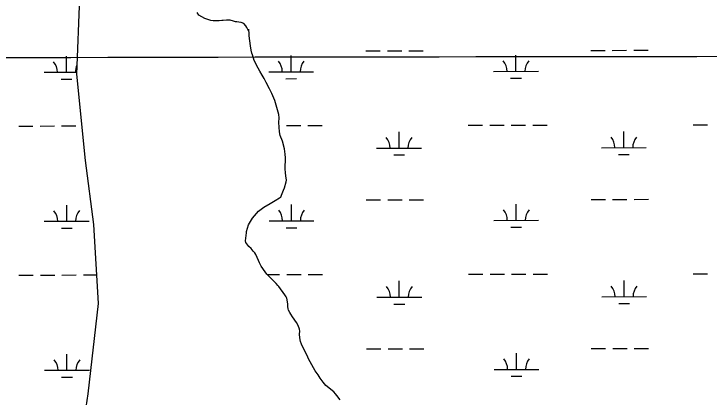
# Model space of a CAD drawing. Extents: x 3329332 to 3367211, y 631066 to 656469.
# Drawn here: x 3362820 to 3364372, y 647869 to 648725 of the extents above; entities that cross this region are included whole.
import ezdxf

# ---------------------------------------------------------------- set-up
doc = ezdxf.new("R2010")
doc.units = 0
doc.layers.add('V-GRID-MAJR', color=7, linetype='Continuous')
doc.layers.add('V-WETL-SWMP', color=7, linetype='Continuous')

msp = doc.modelspace()

# ---------------------------------------------------------------- linework, layer by layer
at = {"layer": 'V-GRID-MAJR'}
msp.add_spline([(3333438.762, 648570.676), (3338699.3000000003, 648578.71), (3343959.8370000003, 648587.509), (3349220.373, 648597.073), (3354480.9080000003, 648607.402), (3359741.441, 648618.497), (3365001.972, 648630.356), (3365001.973, 648630.356)], degree=3, dxfattribs=at)
at = {"layer": 'V-WETL-SWMP'}
for p, q in [((3362965.92, 648766.353), (3362959.557, 648590.049)), ((3363232.5900519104, 648721.9669001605), (3363228.5310476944, 648727.613908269)), ((3363245.883056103, 648714.2768920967), (3363232.5900519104, 648721.9669001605)), ((3363259.7150602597, 648710.2868841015), (3363245.883056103, 648714.2768920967)), ((3363264.795060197, 648709.2558842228), (3363259.7150602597, 648710.2868841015)), ((3363278.239060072, 648708.9838844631), (3363264.795060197, 648709.255884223)), ((3363283.8200600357, 648709.797884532), (3363278.239060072, 648708.9838844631)), ((3363287.0650643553, 648709.7328762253), (3363283.8200600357, 648709.797884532)), ((3363294.047064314, 648710.9818763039), (3363287.0650643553, 648709.7328762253)), ((3363302.8540598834, 648710.8038848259), (3363294.047064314, 648710.9818763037)), ((3363309.7700597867, 648708.808885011), (3363302.8540598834, 648710.8038848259)), ((3363314.37805972, 648707.3238851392), (3363309.7700597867, 648708.808885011)), ((3363317.6130596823, 648706.7948852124), (3363314.37805972, 648707.3238851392)), ((3363321.785059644, 648706.7098852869), (3363317.6130596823, 648706.7948852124)), ((3363327.329059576, 648705.6698854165), (3363321.785059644, 648706.7098852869)), ((3363333.318059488, 648703.6938855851), (3363327.329059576, 648705.6698854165)), ((3363337.850059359, 648698.5008858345), (3363333.318059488, 648703.6938855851)), ((3363340.093059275, 648694.7448859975), (3363337.8500593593, 648698.5008858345)), ((3363343.187059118, 648687.262886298), (3363340.0930592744, 648694.7448859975)), ((3363343.25305038, 648690.5069031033), (3363343.187059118, 648687.262886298)), ((3363344.957050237, 648683.0529033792), (3363343.2530503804, 648690.5069031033)), ((3363345.2800501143, 648676.0899036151), (3363344.957050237, 648683.0529033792)), ((3363347.601054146, 648653.3188958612), (3363345.2800501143, 648676.0899036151)), ((3363349.7210583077, 648643.5368878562), (3363347.601054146, 648653.3188958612)), ((3362936.9053887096, 648594.7017164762), (3362936.8373421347, 648630.7016521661)), ((3363350.980058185, 648637.0188880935), (3363349.7210583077, 648643.5368878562)), ((3363352.2960581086, 648633.2828882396), (3363350.980058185, 648637.0188880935)), ((3363356.2140578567, 648620.6818887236), (3363352.2960581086, 648633.2828882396)), ((3363438.812413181, 648595.650466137), (3363438.744367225, 648631.6504012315)), ((3363605.788353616, 648642.3961638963), (3363637.788296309, 648642.4566497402)), ((3363653.7882676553, 648642.4868926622), (3363685.788210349, 648642.5473785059)), ((3363701.7881816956, 648642.5776214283), (3363733.7881243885, 648642.6381072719)), ((3363940.719514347, 648596.5991639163), (3363940.6514683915, 648632.5990990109)), ((3364107.6954547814, 648643.3448616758), (3364139.6953974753, 648643.4053475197)), ((3364155.6953688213, 648643.4355904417), (3364187.695311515, 648643.4960762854)), ((3364203.6952828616, 648643.5263192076), (3364235.6952255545, 648643.5868050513)), ((3363365.1470618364, 648603.8058810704), (3363356.2140578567, 648620.6818887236)), ((3363368.715057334, 648596.7768897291), (3363365.1470618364, 648603.8058810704)), ((3362886.9054780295, 648594.6072073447), (3362959.726478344, 648594.7448525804)), ((3362959.557, 648590.049), (3362978.582, 648397.254)), ((3363373.635057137, 648587.8658901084), (3363368.715057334, 648596.7768897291)), ((3363378.121056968, 648580.3548904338), (3363373.635057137, 648587.8658901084)), ((3363388.812502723, 648595.5559570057), (3363488.81232364, 648595.7449752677)), ((3363890.7196038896, 648596.5046547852), (3363990.7194248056, 648596.6936730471)), ((3362924.934577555, 648579.2480618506), (3362948.9345346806, 648579.293426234)), ((3363382.578056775, 648571.4538908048), (3363378.121056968, 648580.3548904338)), ((3363390.176056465, 648557.3868914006), (3363382.578056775, 648571.4538908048)), ((3363426.841601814, 648580.1968117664), (3363450.841558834, 648580.2421761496)), ((3363928.7487029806, 648581.1455095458), (3363952.74866, 648581.1908739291)), ((3363395.5320562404, 648547.0758918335), (3363390.176056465, 648557.3868914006)), ((3363399.961056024, 648536.78389225), (3363395.5320562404, 648547.0758918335)), ((3363402.1660559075, 648531.1738924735), (3363399.961056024, 648536.78389225)), ((3363411.2720596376, 648499.9178852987), (3363402.1660559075, 648531.1738924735)), ((3363410.915059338, 648482.302885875), (3363411.5850595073, 648492.4918855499)), ((3363411.585059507, 648492.4918855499), (3363411.2720596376, 648499.9178852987)), ((3362830.288535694, 648474.4289762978), (3362862.288478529, 648474.489462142)), ((3362878.2884499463, 648474.5197050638), (3362910.288392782, 648474.5801909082)), ((3362926.2883642, 648474.6104338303), (3362958.288307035, 648474.6709196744)), ((3363412.3560589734, 648461.8688865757), (3363410.915059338, 648482.302885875)), ((3363411.3928628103, 648475.5274255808), (3363412.1954153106, 648475.5289425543)), ((3363428.195386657, 648475.559185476), (3363460.1953293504, 648475.61967132)), ((3363476.1953006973, 648475.6499142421), (3363508.1952433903, 648475.7104000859)), ((3363834.1026597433, 648476.3264257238), (3363866.102602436, 648476.3869115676)), ((3363882.102573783, 648476.4171544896), (3363914.1025164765, 648476.4776403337)), ((3363930.102487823, 648476.5078832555), (3363962.1024305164, 648476.5683690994)), ((3363978.1024018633, 648476.5986120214), (3364010.1023445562, 648476.6590978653)), ((3364336.0097609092, 648477.275123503), (3364368.0097036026, 648477.3356093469)), ((3363414.5040588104, 648453.4778868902), (3363412.356058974, 648461.8688865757)), ((3363679.6068473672, 648425.2923100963), (3363679.5388014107, 648461.2922451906)), ((3364181.513948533, 648426.2410078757), (3364181.445902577, 648462.24094297)), ((3363419.35005855, 648440.8578873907), (3363414.5040588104, 648453.4778868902)), ((3363424.1010582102, 648423.6028880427), (3363419.35005855, 648440.8578873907)), ((3363425.711057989, 648411.5128884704), (3363424.1010582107, 648423.6028880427)), ((3363426.006057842, 648403.1588887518), (3363425.711057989, 648411.5128884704)), ((3363629.606936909, 648425.197800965), (3363729.6067578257, 648425.3868192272)), ((3364131.5140380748, 648426.1464987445), (3364231.5138589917, 648426.3355170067)), ((3362978.582, 648397.254), (3362997.026, 648254.804)), ((3363425.508053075, 648378.5898979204), (3363426.006057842, 648403.1588887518)), ((3363667.636036, 648409.8386557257), (3363691.63599302, 648409.884020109)), ((3364169.543137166, 648410.7873535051), (3364193.543094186, 648410.8327178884)), ((3363425.793052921, 648369.772898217), (3363425.508053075, 648378.5898979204)), ((3363427.052057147, 648363.254890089), (3363425.7930529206, 648369.772898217)), ((3363423.735056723, 648336.8888909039), (3363427.7160569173, 648350.2568905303)), ((3363428.2550569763, 648353.9558904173), (3363427.052057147, 648363.254890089)), ((3363427.7160569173, 648350.2568905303), (3363428.2550569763, 648353.9558904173)), ((3363421.7680566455, 648331.3638910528), (3363423.735056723, 648336.8888909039)), ((3363415.8860564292, 648315.7148914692), (3363417.3700564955, 648320.3228913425)), ((3363417.370056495, 648320.3228913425), (3363421.7680566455, 648331.3638910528)), ((3363391.489056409, 648301.8328915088), (3363402.7460564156, 648308.0978914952)), ((3363402.7460564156, 648308.0978914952), (3363412.603056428, 648313.9268914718)), ((3363412.603056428, 648313.9268914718), (3363415.8860564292, 648315.7148914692)), ((3363606.4171644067, 648309.7217636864), (3363638.4171071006, 648309.7822495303)), ((3363654.417078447, 648309.8124924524), (3363686.41702114, 648309.872978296)), ((3363702.416992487, 648309.9032212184), (3363734.4169351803, 648309.9637070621)), ((3364108.324265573, 648310.6704614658), (3364140.324208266, 648310.7309473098)), ((3364156.324179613, 648310.7611902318), (3364188.3241223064, 648310.8216760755)), ((3364204.324093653, 648310.8519189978), (3364236.3240363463, 648310.9124048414)), ((3362937.534205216, 648262.0273107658), (3362937.466158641, 648298.0272464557)), ((3363365.6270519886, 648284.2709000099), (3363377.404052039, 648293.3078999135)), ((3363377.404052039, 648293.3078999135), (3363391.489056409, 648301.8328915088)), ((3363439.441223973, 648262.9760659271), (3363439.373178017, 648298.9760010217)), ((3363941.348325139, 648263.9247637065), (3363941.2802791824, 648299.924698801)), ((3363352.328051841, 648268.7729002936), (3363365.6270519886, 648284.2709000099)), ((3362887.534294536, 648261.9328016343), (3362987.534115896, 648262.121819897)), ((3363343.6830516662, 648254.1079006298), (3363349.9350517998, 648265.1119003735)), ((3363349.9350517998, 648265.1119003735), (3363352.3280518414, 648268.7729002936)), ((3363389.441313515, 648262.8815567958), (3363489.441134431, 648263.0705750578)), ((3363891.3484146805, 648263.8302545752), (3363991.3482355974, 648264.0192728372)), ((3362925.5633940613, 648246.5736561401), (3362949.563351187, 648246.6190205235)), ((3362997.026, 648254.804), (3363007.4590000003, 648078.694)), ((3363339.2100514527, 648239.3589010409), (3363343.6830516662, 648254.1079006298)), ((3363427.4704126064, 648247.5224115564), (3363451.470369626, 648247.5677759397)), ((3363929.377513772, 648248.4711093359), (3363953.377470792, 648248.5164737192)), ((3363336.933055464, 648218.5358933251), (3363338.6810514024, 648236.1229011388)), ((3363338.681051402, 648236.1229011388), (3363339.2100514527, 648239.3589010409)), ((3363337.7850553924, 648214.8088934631), (3363336.933055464, 648218.5358933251)), ((3363344.560055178, 648205.8598938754), (3363337.7850553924, 648214.8088934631)), ((3363349.1020550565, 648201.13089411), (3363344.560055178, 648205.8598938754)), ((3363353.625054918, 648195.4738943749), (3363349.1020550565, 648201.13089411)), ((3363357.2490548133, 648191.2268945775), (3363353.625054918, 648195.4738943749)), ((3363359.955054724, 648187.4618947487), (3363357.2490548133, 648191.2268945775)), ((3363365.7180544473, 648174.3598952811), (3363359.955054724, 648187.4618947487)), ((3363368.396054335, 648169.2048954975), (3363365.7180544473, 648174.3598952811)), ((3363371.9540541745, 648161.7128958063), (3363368.396054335, 648169.2048954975)), ((3363380.5080538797, 648149.0178963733), (3363371.9540541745, 648161.7128958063)), ((3363384.1130537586, 648143.8438966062), (3363380.5080538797, 648149.0178963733)), ((3362830.9173522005, 648141.7545705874), (3362862.9172950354, 648141.8150564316)), ((3362878.9172664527, 648141.8452993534), (3362910.9172092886, 648141.9057851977)), ((3362926.9171807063, 648141.9360281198), (3362958.9171235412, 648141.9965139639)), ((3362974.9170949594, 648142.026756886), (3363003.703856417, 648142.0811692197)), ((3363388.2100536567, 648140.0508968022), (3363384.1130537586, 648143.8438966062)), ((3363385.238024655, 648142.8023992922), (3363412.824226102, 648142.8545423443)), ((3363399.1200533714, 648129.1628973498), (3363388.2100536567, 648140.0508968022)), ((3363428.824197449, 648142.8847852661), (3363460.8241401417, 648142.94527111)), ((3363476.824111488, 648142.9755140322), (3363508.824054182, 648143.035999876)), ((3363834.7314705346, 648143.6520255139), (3363866.731413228, 648143.7125113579)), ((3363882.731384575, 648143.7427542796), (3363914.731327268, 648143.8032401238)), ((3363930.7312986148, 648143.8334830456), (3363962.7312413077, 648143.8939688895)), ((3363978.7312126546, 648143.9242118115), (3364010.731155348, 648143.9846976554)), ((3364336.638571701, 648144.600723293), (3364368.638514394, 648144.661209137)), ((3363405.024053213, 648123.0148976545), (3363399.1200533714, 648129.1628973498)), ((3363409.1020487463, 648118.2949062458), (3363405.024053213, 648123.0148976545)), ((3363411.3730486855, 648115.929906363), (3363409.1020487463, 648118.2949062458)), ((3363680.2356581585, 648092.6179098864), (3363680.167612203, 648128.6178449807)), ((3364182.1427593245, 648093.5666076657), (3364182.0747133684, 648129.5665427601)), ((3363424.923043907, 648098.0329155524), (3363411.3730486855, 648115.929906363)), ((3363427.6100438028, 648093.3409157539), (3363424.9230439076, 648098.0329155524)), ((3363428.944043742, 648090.5309158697), (3363427.6100438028, 648093.3409157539)), ((3363431.463043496, 648077.4949163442), (3363428.944043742, 648090.5309158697)), ((3363630.2357477, 648092.5234007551), (3363730.235568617, 648092.7124190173)), ((3364132.1428488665, 648093.4720985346), (3364232.142669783, 648093.6611167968)), ((3363007.4590000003, 648078.694), (3362984.592, 647877.024)), ((3363431.350043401, 648071.931916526), (3363431.463043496, 648077.4949163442)), ((3363431.7010476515, 648066.3599083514), (3363431.350043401, 648071.931916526)), ((3363668.264846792, 648077.1642555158), (3363692.2648038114, 648077.209619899)), ((3364170.171947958, 648078.1129532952), (3364194.171904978, 648078.1583176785)), ((3363432.5620475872, 648063.0959084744), (3363431.7010476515, 648066.3599083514)), ((3363435.713047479, 648058.3949086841), (3363432.5620475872, 648063.0959084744)), ((3363437.946047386, 648054.1759088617), (3363435.713047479, 648058.3949086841)), ((3363441.5420472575, 648048.5379091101), (3363437.946047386, 648054.1759088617)), ((3363450.5600469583, 648035.8339096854), (3363441.5420472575, 648048.5379091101)), ((3363454.137046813, 648029.2689099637), (3363450.5600469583, 648035.8339096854)), ((3363457.212042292, 648020.8589186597), (3363454.1370468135, 648029.2689099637)), ((3363456.987042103, 648009.7339190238), (3363458.0460422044, 648016.2049188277)), ((3363457.7450463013, 648001.3709109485), (3363456.987042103, 648009.7339190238)), ((3363458.0460422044, 648016.2049188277), (3363457.2120422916, 648020.8589186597)), ((3363459.43904615, 647993.4529112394), (3363457.7450463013, 648001.3709109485)), ((3363462.1080460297, 647987.8329114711), (3363459.43904615, 647993.4529112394)), ((3363466.083045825, 647978.013911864), (3363462.108046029, 647987.8329114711)), ((3363474.571045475, 647962.0749125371), (3363466.083045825, 647978.013911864)), ((3363607.045975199, 647977.0473634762), (3363639.045917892, 647977.1078493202)), ((3363655.0458892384, 647977.1380922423), (3363687.045831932, 647977.1985780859)), ((3363703.0458032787, 647977.2288210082), (3363735.0457459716, 647977.2893068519)), ((3364108.9530763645, 647977.9960612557), (3364140.9530190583, 647978.0565470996)), ((3364156.9529904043, 647978.0867900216), (3364188.9529330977, 647978.1472758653)), ((3364204.9529044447, 647978.1775187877), (3364236.9528471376, 647978.2380046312)), ((3362938.1630217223, 647929.3529050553), (3362938.0949751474, 647965.3528407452)), ((3363477.675045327, 647955.0549128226), (3363474.571045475, 647962.0749125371)), ((3363941.97713593, 647931.2503634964), (3363941.9090899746, 647967.2502985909)), ((3363492.428049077, 647927.8589056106), (3363477.675045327, 647955.0549128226)), ((3363891.9772254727, 647931.1558543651), (3363991.9770463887, 647931.344872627)), ((3362888.163111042, 647929.2583959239), (3362988.1629324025, 647929.4474141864)), ((3363499.202048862, 647918.9099060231), (3363492.428049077, 647927.8589056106)), ((3363503.697048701, 647911.8629063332), (3363499.202048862, 647918.9099060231)), ((3363930.0063245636, 647915.7967091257), (3363954.006281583, 647915.842073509)), ((3362926.1922105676, 647913.8992504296), (3362950.1921676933, 647913.9446148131)), ((3363510.4630484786, 647902.450906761), (3363503.697048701, 647911.8629063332)), ((3363515.8840483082, 647895.3839070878), (3363510.4630484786, 647902.450906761)), ((3363533.6820435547, 647881.1109162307), (3363515.8840483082, 647895.3839070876)), ((3362984.592, 647877.024), (3362953.52, 647658.475)), ((3363537.769043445, 647876.8549164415), (3363533.6820435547, 647881.1109162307)), ((3363540.9390433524, 647873.079916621), (3363537.769043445, 647876.8549164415)), ((3363548.158038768, 647863.194925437), (3363540.9390433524, 647873.079916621))]:
    msp.add_line(p, q, dxfattribs=at)
for centre, radius, start, end in [((3362881.661653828, 648595.0720995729), 35.24628790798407, 359.336479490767, 40.88013782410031), ((3363383.5686785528, 648596.020849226), 35.24628790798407, 359.336479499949, 40.88013783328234), ((3363494.054352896, 648596.2296877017), 35.246287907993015, 139.3364764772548, 180.88013481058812), ((3363885.4757797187, 648596.9695470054), 35.24628790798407, 359.336479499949, 40.88013783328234), ((3363995.9614540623, 648597.1783854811), 35.246287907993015, 139.3364764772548, 180.88013481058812), ((3362992.147328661, 648595.2809380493), 35.24628790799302, 154.66837911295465, 180.8801348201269), ((3363624.3631127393, 648425.6626931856), 35.24628790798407, 359.336479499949, 40.88013783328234), ((3363734.848787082, 648425.871531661), 35.246287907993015, 139.3364764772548, 180.88013481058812), ((3364126.2702139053, 648426.611390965), 35.24628790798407, 359.336479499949, 40.88013783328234), ((3364236.755888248, 648426.8202294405), 35.246287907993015, 139.3364764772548, 180.88013481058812), ((3363886.1045905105, 648264.2951467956), 35.24628790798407, 359.336479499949, 40.88013783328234), ((3363996.5902648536, 648264.5039852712), 35.246287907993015, 139.3364764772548, 180.88013481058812), ((3362882.2904703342, 648262.3976938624), 35.24628790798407, 359.336479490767, 40.88013782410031), ((3362992.7761451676, 648262.6065323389), 35.24628790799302, 139.33647648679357, 180.8801348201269), ((3363384.1974893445, 648263.3464490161), 35.24628790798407, 359.336479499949, 40.88013783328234), ((3363494.6831636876, 648263.5552874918), 35.246287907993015, 139.3364764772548, 180.88013481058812), ((3363624.9919235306, 648092.9882929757), 35.24628790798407, 359.336479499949, 40.88013783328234), ((3363735.4775978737, 648093.1971314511), 35.246287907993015, 139.3364764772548, 180.88013481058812), ((3364126.8990246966, 648093.9369907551), 35.24628790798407, 359.336479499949, 40.88013783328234), ((3364237.3846990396, 648094.1458292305), 35.246287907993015, 139.3364764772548, 180.88013481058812), ((3362882.9192868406, 647929.723288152), 35.24628790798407, 359.336479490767, 40.88013782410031), ((3362993.404961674, 647929.9321266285), 35.24628790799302, 139.33647648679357, 180.8801348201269), ((3363886.733401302, 647931.6207465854), 35.24628790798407, 359.336479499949, 40.88013783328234), ((3363997.219075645, 647931.8295850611), 35.246287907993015, 139.3364764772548, 180.88013481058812)]:
    msp.add_arc(centre, radius, start, end, dxfattribs=at)

doc.saveas('drawing.dxf')
